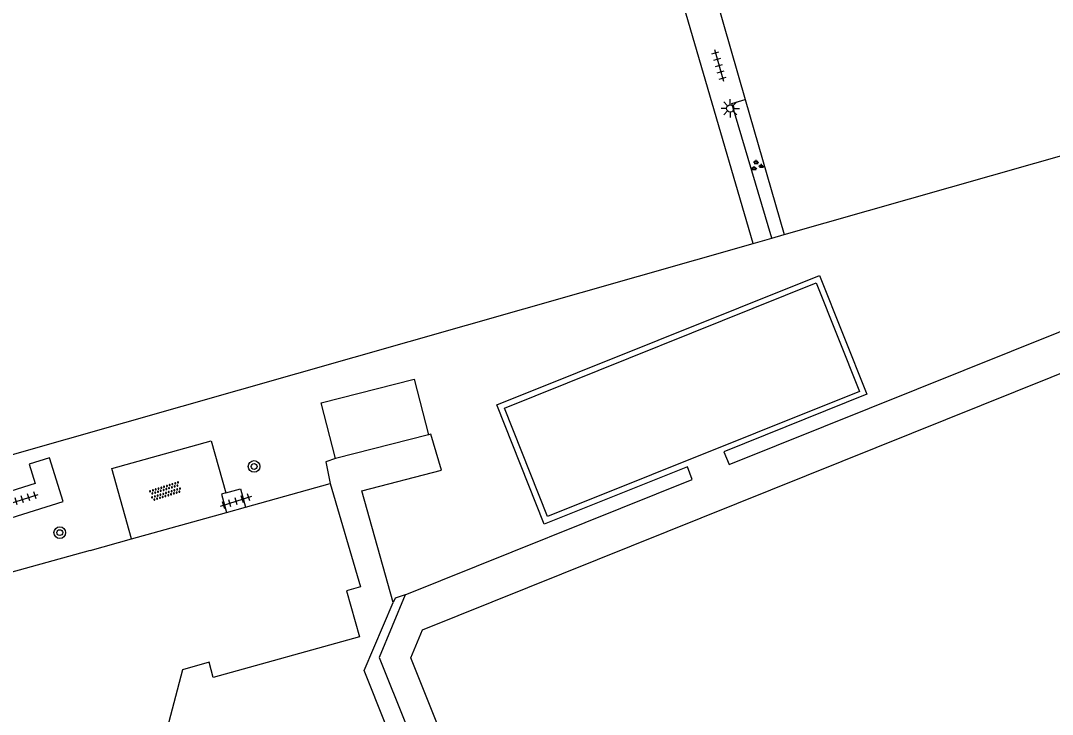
# Model space of a CAD drawing. Extents: x 137999 to 141000, y 397500 to 400501.
# Drawn here: x 138376.2 to 138446.7, y 399144.4 to 399191.9 of the extents above; entities that cross this region are included whole.
import ezdxf

# ---------------------------------------------------------------- set-up
doc = ezdxf.new("R2010")
doc.units = 0
for name, color, linetype in [('gg-afsc-hekwerk', 7, 'Continuous'), ('gg-bbg-bijgebouw', 7, 'Continuous'), ('gg-bbg-hoofdgebouw', 7, 'Continuous'), ('gg-knt-trap', 7, 'Continuous'), ('gg-knt-verharding', 7, 'Continuous'), ('gt-symb-boom', 7, 'Continuous'), ('gt-symb-groenvak', 7, 'Continuous'), ('gt-symb-lichtmast', 7, 'Continuous'), ('gt-symb-overige verharding', 7, 'Continuous'), ('gt-symb-tegel verharding', 7, 'Continuous')]:
    doc.layers.add(name, color=color, linetype=linetype)

# ---------------------------------------------------------------- blocks, each defined once
blk = doc.blocks.new('gt0-OVH')
at = {"layer": 'gt-symb-overige verharding'}
for points in [[(-0.972, 0.298), (-0.967, 0.308), (-0.965, 0.319), (-0.966, 0.33), (-0.971, 0.34), (-0.978, 0.348), (-0.988, 0.353), (-0.999, 0.355), (-1.01, 0.354), (-1.02, 0.349), (-1.028, 0.342), (-1.033, 0.332), (-1.035, 0.321), (-1.034, 0.31), (-1.029, 0.3), (-1.022, 0.292), (-1.012, 0.287), (-1.001, 0.285), (-0.99, 0.286), (-0.98, 0.291)], [(-0.872, 0.106), (-0.867, 0.116), (-0.865, 0.126), (-0.866, 0.137), (-0.871, 0.147), (-0.878, 0.156), (-0.888, 0.161), (-0.899, 0.163), (-0.91, 0.162), (-0.92, 0.157), (-0.928, 0.15), (-0.933, 0.14), (-0.935, 0.129), (-0.934, 0.118), (-0.929, 0.108), (-0.922, 0.1), (-0.912, 0.095), (-0.901, 0.092), (-0.89, 0.094), (-0.88, 0.098)], [(-0.772, 0.298), (-0.767, 0.308), (-0.765, 0.319), (-0.766, 0.33), (-0.771, 0.34), (-0.778, 0.348), (-0.788, 0.353), (-0.799, 0.355), (-0.81, 0.354), (-0.82, 0.349), (-0.828, 0.342), (-0.833, 0.332), (-0.835, 0.321), (-0.834, 0.31), (-0.829, 0.3), (-0.822, 0.292), (-0.812, 0.287), (-0.801, 0.285), (-0.79, 0.286), (-0.78, 0.291)], [(-0.672, 0.106), (-0.667, 0.116), (-0.665, 0.126), (-0.666, 0.137), (-0.671, 0.147), (-0.678, 0.156), (-0.688, 0.161), (-0.699, 0.163), (-0.71, 0.162), (-0.72, 0.157), (-0.728, 0.15), (-0.733, 0.14), (-0.735, 0.129), (-0.734, 0.118), (-0.729, 0.108), (-0.722, 0.1), (-0.712, 0.095), (-0.701, 0.092), (-0.69, 0.094), (-0.68, 0.098)], [(-0.572, 0.298), (-0.567, 0.308), (-0.565, 0.319), (-0.566, 0.33), (-0.571, 0.34), (-0.578, 0.348), (-0.588, 0.353), (-0.599, 0.355), (-0.61, 0.354), (-0.62, 0.349), (-0.628, 0.342), (-0.633, 0.332), (-0.635, 0.321), (-0.634, 0.31), (-0.629, 0.3), (-0.622, 0.292), (-0.612, 0.287), (-0.601, 0.285), (-0.59, 0.286), (-0.58, 0.291)], [(-0.472, 0.106), (-0.467, 0.116), (-0.465, 0.126), (-0.466, 0.137), (-0.471, 0.147), (-0.478, 0.156), (-0.488, 0.161), (-0.499, 0.163), (-0.51, 0.162), (-0.52, 0.157), (-0.528, 0.15), (-0.533, 0.14), (-0.535, 0.129), (-0.534, 0.118), (-0.529, 0.108), (-0.522, 0.1), (-0.512, 0.095), (-0.501, 0.092), (-0.49, 0.094), (-0.48, 0.098)], [(-0.372, 0.298), (-0.367, 0.308), (-0.365, 0.319), (-0.366, 0.33), (-0.371, 0.34), (-0.378, 0.348), (-0.388, 0.353), (-0.399, 0.355), (-0.41, 0.354), (-0.42, 0.349), (-0.428, 0.342), (-0.433, 0.332), (-0.435, 0.321), (-0.434, 0.31), (-0.429, 0.3), (-0.422, 0.292), (-0.412, 0.287), (-0.401, 0.285), (-0.39, 0.286), (-0.38, 0.291)], [(-0.272, 0.106), (-0.267, 0.116), (-0.265, 0.126), (-0.266, 0.137), (-0.271, 0.147), (-0.278, 0.156), (-0.288, 0.161), (-0.299, 0.163), (-0.31, 0.162), (-0.32, 0.157), (-0.328, 0.15), (-0.333, 0.14), (-0.335, 0.129), (-0.334, 0.118), (-0.329, 0.108), (-0.322, 0.1), (-0.312, 0.095), (-0.301, 0.092), (-0.29, 0.094), (-0.28, 0.098)], [(-0.172, 0.298), (-0.167, 0.308), (-0.165, 0.319), (-0.166, 0.33), (-0.171, 0.34), (-0.178, 0.348), (-0.188, 0.353), (-0.199, 0.355), (-0.21, 0.354), (-0.22, 0.349), (-0.228, 0.342), (-0.233, 0.332), (-0.235, 0.321), (-0.234, 0.31), (-0.229, 0.3), (-0.222, 0.292), (-0.212, 0.287), (-0.201, 0.285), (-0.19, 0.286), (-0.18, 0.291)], [(-0.072, 0.106), (-0.067, 0.116), (-0.065, 0.126), (-0.066, 0.137), (-0.071, 0.147), (-0.078, 0.156), (-0.088, 0.161), (-0.099, 0.163), (-0.11, 0.162), (-0.12, 0.157), (-0.128, 0.15), (-0.133, 0.14), (-0.135, 0.129), (-0.134, 0.118), (-0.129, 0.108), (-0.122, 0.1), (-0.112, 0.095), (-0.101, 0.092), (-0.09, 0.094), (-0.08, 0.098)], [(0.028, 0.298), (0.033, 0.308), (0.035, 0.319), (0.034, 0.33), (0.029, 0.34), (0.022, 0.348), (0.012, 0.353), (0.001, 0.355), (-0.01, 0.354), (-0.02, 0.349), (-0.028, 0.342), (-0.033, 0.332), (-0.035, 0.321), (-0.034, 0.31), (-0.029, 0.3), (-0.022, 0.292), (-0.012, 0.287), (-0.001, 0.285), (0.01, 0.286), (0.02, 0.291)], [(0.128, 0.106), (0.133, 0.116), (0.135, 0.126), (0.134, 0.137), (0.129, 0.147), (0.122, 0.156), (0.112, 0.161), (0.101, 0.163), (0.09, 0.162), (0.08, 0.157), (0.072, 0.15), (0.067, 0.14), (0.065, 0.129), (0.066, 0.118), (0.071, 0.108), (0.078, 0.1), (0.088, 0.095), (0.099, 0.092), (0.11, 0.094), (0.12, 0.098)], [(0.228, 0.298), (0.233, 0.308), (0.235, 0.319), (0.234, 0.33), (0.229, 0.34), (0.222, 0.348), (0.212, 0.353), (0.201, 0.355), (0.19, 0.354), (0.18, 0.349), (0.172, 0.342), (0.167, 0.332), (0.165, 0.321), (0.166, 0.31), (0.171, 0.3), (0.178, 0.292), (0.188, 0.287), (0.199, 0.285), (0.21, 0.286), (0.22, 0.291)], [(0.328, 0.106), (0.333, 0.116), (0.335, 0.126), (0.334, 0.137), (0.329, 0.147), (0.322, 0.156), (0.312, 0.161), (0.301, 0.163), (0.29, 0.162), (0.28, 0.157), (0.272, 0.15), (0.267, 0.14), (0.265, 0.129), (0.266, 0.118), (0.271, 0.108), (0.278, 0.1), (0.288, 0.095), (0.299, 0.092), (0.31, 0.094), (0.32, 0.098)], [(0.428, 0.298), (0.433, 0.308), (0.435, 0.319), (0.434, 0.33), (0.429, 0.34), (0.422, 0.348), (0.412, 0.353), (0.401, 0.355), (0.39, 0.354), (0.38, 0.349), (0.372, 0.342), (0.367, 0.332), (0.365, 0.321), (0.366, 0.31), (0.371, 0.3), (0.378, 0.292), (0.388, 0.287), (0.399, 0.285), (0.41, 0.286), (0.42, 0.291)], [(0.528, 0.106), (0.533, 0.116), (0.535, 0.126), (0.534, 0.137), (0.529, 0.147), (0.522, 0.156), (0.512, 0.161), (0.501, 0.163), (0.49, 0.162), (0.48, 0.157), (0.472, 0.15), (0.467, 0.14), (0.465, 0.129), (0.466, 0.118), (0.471, 0.108), (0.478, 0.1), (0.488, 0.095), (0.499, 0.092), (0.51, 0.094), (0.52, 0.098)], [(0.628, 0.298), (0.633, 0.308), (0.635, 0.319), (0.634, 0.33), (0.629, 0.34), (0.622, 0.348), (0.612, 0.353), (0.601, 0.355), (0.59, 0.354), (0.58, 0.349), (0.572, 0.342), (0.567, 0.332), (0.565, 0.321), (0.566, 0.31), (0.571, 0.3), (0.578, 0.292), (0.588, 0.287), (0.599, 0.285), (0.61, 0.286), (0.62, 0.291)], [(0.728, 0.106), (0.733, 0.116), (0.735, 0.126), (0.734, 0.137), (0.729, 0.147), (0.722, 0.156), (0.712, 0.161), (0.701, 0.163), (0.69, 0.162), (0.68, 0.157), (0.672, 0.15), (0.667, 0.14), (0.665, 0.129), (0.666, 0.118), (0.671, 0.108), (0.678, 0.1), (0.688, 0.095), (0.699, 0.092), (0.71, 0.094), (0.72, 0.098)], [(0.828, 0.298), (0.833, 0.308), (0.835, 0.319), (0.834, 0.33), (0.829, 0.34), (0.822, 0.348), (0.812, 0.353), (0.801, 0.355), (0.79, 0.354), (0.78, 0.349), (0.772, 0.342), (0.767, 0.332), (0.765, 0.321), (0.766, 0.31), (0.771, 0.3), (0.778, 0.292), (0.788, 0.287), (0.799, 0.285), (0.81, 0.286), (0.82, 0.291)], [(0.928, 0.106), (0.933, 0.116), (0.935, 0.126), (0.934, 0.137), (0.929, 0.147), (0.922, 0.156), (0.912, 0.161), (0.901, 0.163), (0.89, 0.162), (0.88, 0.157), (0.872, 0.15), (0.867, 0.14), (0.865, 0.129), (0.866, 0.118), (0.871, 0.108), (0.878, 0.1), (0.888, 0.095), (0.899, 0.092), (0.91, 0.094), (0.92, 0.098)], [(1.028, 0.298), (1.033, 0.308), (1.035, 0.319), (1.034, 0.33), (1.029, 0.34), (1.022, 0.348), (1.012, 0.353), (1.001, 0.355), (0.99, 0.354), (0.98, 0.349), (0.972, 0.342), (0.967, 0.332), (0.965, 0.321), (0.966, 0.31), (0.971, 0.3), (0.978, 0.292), (0.988, 0.287), (0.999, 0.285), (1.01, 0.286), (1.02, 0.291)], [(-0.972, -0.142), (-0.967, -0.132), (-0.965, -0.121), (-0.966, -0.11), (-0.971, -0.1), (-0.978, -0.092), (-0.988, -0.087), (-0.999, -0.085), (-1.01, -0.086), (-1.02, -0.091), (-1.028, -0.098), (-1.033, -0.108), (-1.035, -0.119), (-1.034, -0.13), (-1.029, -0.14), (-1.022, -0.148), (-1.012, -0.153), (-1.001, -0.155), (-0.99, -0.154), (-0.98, -0.149)], [(-0.872, -0.334), (-0.867, -0.324), (-0.865, -0.314), (-0.866, -0.303), (-0.871, -0.293), (-0.878, -0.284), (-0.888, -0.279), (-0.899, -0.277), (-0.91, -0.278), (-0.92, -0.283), (-0.928, -0.29), (-0.933, -0.3), (-0.935, -0.311), (-0.934, -0.322), (-0.929, -0.332), (-0.922, -0.34), (-0.912, -0.345), (-0.901, -0.348), (-0.89, -0.346), (-0.88, -0.342)], [(-0.772, -0.142), (-0.767, -0.132), (-0.765, -0.121), (-0.766, -0.11), (-0.771, -0.1), (-0.778, -0.092), (-0.788, -0.087), (-0.799, -0.085), (-0.81, -0.086), (-0.82, -0.091), (-0.828, -0.098), (-0.833, -0.108), (-0.835, -0.119), (-0.834, -0.13), (-0.829, -0.14), (-0.822, -0.148), (-0.812, -0.153), (-0.801, -0.155), (-0.79, -0.154), (-0.78, -0.149)], [(-0.672, -0.334), (-0.667, -0.324), (-0.665, -0.314), (-0.666, -0.303), (-0.671, -0.293), (-0.678, -0.284), (-0.688, -0.279), (-0.699, -0.277), (-0.71, -0.278), (-0.72, -0.283), (-0.728, -0.29), (-0.733, -0.3), (-0.735, -0.311), (-0.734, -0.322), (-0.729, -0.332), (-0.722, -0.34), (-0.712, -0.345), (-0.701, -0.348), (-0.69, -0.346), (-0.68, -0.342)], [(-0.572, -0.142), (-0.567, -0.132), (-0.565, -0.121), (-0.566, -0.11), (-0.571, -0.1), (-0.578, -0.092), (-0.588, -0.087), (-0.599, -0.085), (-0.61, -0.086), (-0.62, -0.091), (-0.628, -0.098), (-0.633, -0.108), (-0.635, -0.119), (-0.634, -0.13), (-0.629, -0.14), (-0.622, -0.148), (-0.612, -0.153), (-0.601, -0.155), (-0.59, -0.154), (-0.58, -0.149)], [(-0.472, -0.334), (-0.467, -0.324), (-0.465, -0.314), (-0.466, -0.303), (-0.471, -0.293), (-0.478, -0.284), (-0.488, -0.279), (-0.499, -0.277), (-0.51, -0.278), (-0.52, -0.283), (-0.528, -0.29), (-0.533, -0.3), (-0.535, -0.311), (-0.534, -0.322), (-0.529, -0.332), (-0.522, -0.34), (-0.512, -0.345), (-0.501, -0.348), (-0.49, -0.346), (-0.48, -0.342)], [(-0.372, -0.142), (-0.367, -0.132), (-0.365, -0.121), (-0.366, -0.11), (-0.371, -0.1), (-0.378, -0.092), (-0.388, -0.087), (-0.399, -0.085), (-0.41, -0.086), (-0.42, -0.091), (-0.428, -0.098), (-0.433, -0.108), (-0.435, -0.119), (-0.434, -0.13), (-0.429, -0.14), (-0.422, -0.148), (-0.412, -0.153), (-0.401, -0.155), (-0.39, -0.154), (-0.38, -0.149)], [(-0.272, -0.334), (-0.267, -0.324), (-0.265, -0.314), (-0.266, -0.303), (-0.271, -0.293), (-0.278, -0.284), (-0.288, -0.279), (-0.299, -0.277), (-0.31, -0.278), (-0.32, -0.283), (-0.328, -0.29), (-0.333, -0.3), (-0.335, -0.311), (-0.334, -0.322), (-0.329, -0.332), (-0.322, -0.34), (-0.312, -0.345), (-0.301, -0.348), (-0.29, -0.346), (-0.28, -0.342)], [(-0.172, -0.142), (-0.167, -0.132), (-0.165, -0.121), (-0.166, -0.11), (-0.171, -0.1), (-0.178, -0.092), (-0.188, -0.087), (-0.199, -0.085), (-0.21, -0.086), (-0.22, -0.091), (-0.228, -0.098), (-0.233, -0.108), (-0.235, -0.119), (-0.234, -0.13), (-0.229, -0.14), (-0.222, -0.148), (-0.212, -0.153), (-0.201, -0.155), (-0.19, -0.154), (-0.18, -0.149)], [(-0.072, -0.334), (-0.067, -0.324), (-0.065, -0.314), (-0.066, -0.303), (-0.071, -0.293), (-0.078, -0.284), (-0.088, -0.279), (-0.099, -0.277), (-0.11, -0.278), (-0.12, -0.283), (-0.128, -0.29), (-0.133, -0.3), (-0.135, -0.311), (-0.134, -0.322), (-0.129, -0.332), (-0.122, -0.34), (-0.112, -0.345), (-0.101, -0.348), (-0.09, -0.346), (-0.08, -0.342)], [(0.028, -0.142), (0.033, -0.132), (0.035, -0.121), (0.034, -0.11), (0.029, -0.1), (0.022, -0.092), (0.012, -0.087), (0.001, -0.085), (-0.01, -0.086), (-0.02, -0.091), (-0.028, -0.098), (-0.033, -0.108), (-0.035, -0.119), (-0.034, -0.13), (-0.029, -0.14), (-0.022, -0.148), (-0.012, -0.153), (-0.001, -0.155), (0.01, -0.154), (0.02, -0.149)], [(0.128, -0.334), (0.133, -0.324), (0.135, -0.314), (0.134, -0.303), (0.129, -0.293), (0.122, -0.284), (0.112, -0.279), (0.101, -0.277), (0.09, -0.278), (0.08, -0.283), (0.072, -0.29), (0.067, -0.3), (0.065, -0.311), (0.066, -0.322), (0.071, -0.332), (0.078, -0.34), (0.088, -0.345), (0.099, -0.348), (0.11, -0.346), (0.12, -0.342)], [(0.228, -0.142), (0.233, -0.132), (0.235, -0.121), (0.234, -0.11), (0.229, -0.1), (0.222, -0.092), (0.212, -0.087), (0.201, -0.085), (0.19, -0.086), (0.18, -0.091), (0.172, -0.098), (0.167, -0.108), (0.165, -0.119), (0.166, -0.13), (0.171, -0.14), (0.178, -0.148), (0.188, -0.153), (0.199, -0.155), (0.21, -0.154), (0.22, -0.149)], [(0.328, -0.334), (0.333, -0.324), (0.335, -0.314), (0.334, -0.303), (0.329, -0.293), (0.322, -0.284), (0.312, -0.279), (0.301, -0.277), (0.29, -0.278), (0.28, -0.283), (0.272, -0.29), (0.267, -0.3), (0.265, -0.311), (0.266, -0.322), (0.271, -0.332), (0.278, -0.34), (0.288, -0.345), (0.299, -0.348), (0.31, -0.346), (0.32, -0.342)], [(0.428, -0.142), (0.433, -0.132), (0.435, -0.121), (0.434, -0.11), (0.429, -0.1), (0.422, -0.092), (0.412, -0.087), (0.401, -0.085), (0.39, -0.086), (0.38, -0.091), (0.372, -0.098), (0.367, -0.108), (0.365, -0.119), (0.366, -0.13), (0.371, -0.14), (0.378, -0.148), (0.388, -0.153), (0.399, -0.155), (0.41, -0.154), (0.42, -0.149)], [(0.528, -0.334), (0.533, -0.324), (0.535, -0.314), (0.534, -0.303), (0.529, -0.293), (0.522, -0.284), (0.512, -0.279), (0.501, -0.277), (0.49, -0.278), (0.48, -0.283), (0.472, -0.29), (0.467, -0.3), (0.465, -0.311), (0.466, -0.322), (0.471, -0.332), (0.478, -0.34), (0.488, -0.345), (0.499, -0.348), (0.51, -0.346), (0.52, -0.342)], [(0.628, -0.142), (0.633, -0.132), (0.635, -0.121), (0.634, -0.11), (0.629, -0.1), (0.622, -0.092), (0.612, -0.087), (0.601, -0.085), (0.59, -0.086), (0.58, -0.091), (0.572, -0.098), (0.567, -0.108), (0.565, -0.119), (0.566, -0.13), (0.571, -0.14), (0.578, -0.148), (0.588, -0.153), (0.599, -0.155), (0.61, -0.154), (0.62, -0.149)], [(0.728, -0.334), (0.733, -0.324), (0.735, -0.314), (0.734, -0.303), (0.729, -0.293), (0.722, -0.284), (0.712, -0.279), (0.701, -0.277), (0.69, -0.278), (0.68, -0.283), (0.672, -0.29), (0.667, -0.3), (0.665, -0.311), (0.666, -0.322), (0.671, -0.332), (0.678, -0.34), (0.688, -0.345), (0.699, -0.348), (0.71, -0.346), (0.72, -0.342)], [(0.828, -0.142), (0.833, -0.132), (0.835, -0.121), (0.834, -0.11), (0.829, -0.1), (0.822, -0.092), (0.812, -0.087), (0.801, -0.085), (0.79, -0.086), (0.78, -0.091), (0.772, -0.098), (0.767, -0.108), (0.765, -0.119), (0.766, -0.13), (0.771, -0.14), (0.778, -0.148), (0.788, -0.153), (0.799, -0.155), (0.81, -0.154), (0.82, -0.149)], [(0.928, -0.334), (0.933, -0.324), (0.935, -0.314), (0.934, -0.303), (0.929, -0.293), (0.922, -0.284), (0.912, -0.279), (0.901, -0.277), (0.89, -0.278), (0.88, -0.283), (0.872, -0.29), (0.867, -0.3), (0.865, -0.311), (0.866, -0.322), (0.871, -0.332), (0.878, -0.34), (0.888, -0.345), (0.899, -0.348), (0.91, -0.346), (0.92, -0.342)], [(1.028, -0.142), (1.033, -0.132), (1.035, -0.121), (1.034, -0.11), (1.029, -0.1), (1.022, -0.092), (1.012, -0.087), (1.001, -0.085), (0.99, -0.086), (0.98, -0.091), (0.972, -0.098), (0.967, -0.108), (0.965, -0.119), (0.966, -0.13), (0.971, -0.14), (0.978, -0.148), (0.988, -0.153), (0.999, -0.155), (1.01, -0.154), (1.02, -0.149)]]:
    blk.add_lwpolyline(points, close=True, dxfattribs=at)
blk = doc.blocks.new('gt0-TEG1')
at = {"layer": 'gt-symb-tegel verharding'}
for p, q in [((-1.125, 0), (1.125, 0)), ((-0.9, -0.25), (-0.9, 0.25)), ((-0.45, -0.25), (-0.45, 0.25)), ((0, -0.25), (0, 0.25)), ((0.45, -0.25), (0.45, 0.25)), ((0.9, -0.25), (0.9, 0.25))]:
    blk.add_line(p, q, dxfattribs=at)
blk = doc.blocks.new('gt0-BOOM')
at = {"layer": 'gt-symb-boom'}
for radius in [0.4, 0.2]:
    blk.add_circle((0, 0), radius, dxfattribs=at)
blk = doc.blocks.new('gt0-GRVAK')
at = {"layer": 'gt-symb-groenvak'}
for p, q in [((-0.11, 0.189), (-0.228, 0.24)), ((-0.182, 0.153), (0.088, 0.153)), ((-0.091, 0.211), (-0.156, 0.322)), ((-0.047, 0.214), (-0.047, 0.393)), ((-0.004, 0.211), (0.061, 0.322)), ((0.015, 0.189), (0.133, 0.24)), ((0.262, -0.052), (0.197, 0.059)), ((0.305, -0.049), (0.305, 0.13)), ((0.349, -0.052), (0.414, 0.059)), ((-0.245, -0.228), (-0.363, -0.177)), ((-0.318, -0.264), (-0.047, -0.264)), ((-0.226, -0.206), (-0.291, -0.095)), ((-0.183, -0.203), (-0.183, -0.024)), ((-0.139, -0.206), (-0.074, -0.095)), ((-0.12, -0.228), (-0.002, -0.177)), ((0.243, -0.074), (0.125, -0.023)), ((0.17, -0.11), (0.441, -0.11)), ((0.368, -0.074), (0.486, -0.023))]:
    blk.add_line(p, q, dxfattribs=at)
blk = doc.blocks.new('gt0-LMAST')
at = {"layer": 'gt-symb-lichtmast'}
for p, q in [((-0.182, 0.173), (-0.447, 0.438)), ((-0.005, 0.246), (-0.005, 0.621)), ((0.172, 0.173), (0.437, 0.438)), ((-0.255, -0.004), (-0.63, -0.004)), ((-0.182, -0.181), (-0.447, -0.446)), ((-0.005, -0.254), (-0.005, -0.629)), ((0.437, -0.446), (0.172, -0.181)), ((0.245, -0.004), (0.62, -0.004))]:
    blk.add_line(p, q, dxfattribs=at)
blk.add_circle((-0.005, -0.004), 0.25, dxfattribs=at)

msp = doc.modelspace()

# ---------------------------------------------------------------- linework, layer by layer
at = {"layer": 'gg-afsc-hekwerk'}
for p, q in [((138420.584, 399204.366), (138425.725, 399186.496)), ((138428.382, 399177.262), (138476.539, 399190.988)), ((138425.725, 399186.496), (138428.382, 399177.262)), ((138427.539, 399177.021), (138428.382, 399177.262)), ((138375.436, 399162.17), (138426.269, 399176.659)), ((138426.269, 399176.659), (138427.539, 399177.021))]:
    msp.add_line(p, q, dxfattribs=at)
msp.add_lwpolyline([(138426.269, 399176.659), (138416.081, 399211.572), (138365.416, 399197.088), (138375.436, 399162.17)], dxfattribs=at)
at = {"layer": 'gg-bbg-bijgebouw'}
msp.add_line((138404.045, 399163.563), (138397.686, 399161.929), dxfattribs=at)
msp.add_lwpolyline([(138397.686, 399161.929), (138396.708, 399165.735), (138403.067, 399167.369), (138404.045, 399163.563)], dxfattribs=at)
at = {"layer": 'gg-bbg-hoofdgebouw'}
for p, q in [((138391.547, 399158.603), (138397.322, 399160.212)), ((138383.73, 399156.426), (138390.247, 399158.241)), ((138390.247, 399158.241), (138391.547, 399158.603)), ((138380.91, 399155.64), (138383.73, 399156.426)), ((138380.91, 399155.64), (138375.394, 399154.104))]:
    msp.add_line(p, q, dxfattribs=at)
for points in [[(138397.322, 399160.212), (138399.398, 399153.144), (138398.455, 399152.867), (138399.332, 399149.736)], [(138399.332, 399149.736), (138389.331, 399146.956), (138389.044, 399147.987), (138387.223, 399147.48), (138385.449, 399140.704)]]:
    msp.add_lwpolyline(points, dxfattribs=at)
at = {"layer": 'gg-knt-trap'}
for points in [[(138402.465, 399152.605), (138400.675, 399148.322), (138408.212, 399129.528), (138407.745, 399129.335)], [(138402.465, 399152.605), (138401.766, 399152.364), (138401.649, 399152.071)], [(138406.98, 399129.069), (138399.657, 399147.427), (138401.649, 399152.071)]]:
    msp.add_lwpolyline(points, dxfattribs=at)
at = {"layer": 'gg-knt-verharding'}
msp.add_line((138401.649, 399152.071), (138399.502, 399159.732), dxfattribs=at)
for points in [[(138402.465, 399152.605), (138422.1, 399160.495), (138421.763, 399161.374), (138411.964, 399157.437), (138408.723, 399165.616), (138430.803, 399174.465), (138434.04, 399166.34), (138424.26, 399162.387), (138424.617, 399161.533), (138456.772, 399174.442), (138455.5, 399177.627), (138484.442, 399189.254)], [(138427.539, 399177.021), (138424.802, 399186.222), (138425.725, 399186.496)], [(138412.204, 399157.96), (138409.246, 399165.388), (138430.572, 399173.95), (138433.531, 399166.521), (138412.204, 399157.96)], [(138402.84, 399148.3), (138403.646, 399150.211), (138456.176, 399171.331), (138492.795, 399079.866), (138438.899, 399058.203), (138402.84, 399148.3)], [(138383.73, 399156.426), (138382.39, 399161.239), (138389.195, 399163.134), (138390.187, 399159.573)], [(138399.502, 399159.732), (138404.945, 399161.131), (138404.215, 399163.592), (138404.045, 399163.563)], [(138374.328, 399157.503), (138379.074, 399158.991), (138378.136, 399161.981), (138376.732, 399161.541), (138377.148, 399160.212), (138373.808, 399159.164)], [(138397.686, 399161.929), (138397.029, 399161.705), (138397.322, 399160.212)], [(138390.187, 399159.573), (138391.198, 399159.854), (138391.547, 399158.603)], [(138390.187, 399159.573), (138389.898, 399159.492), (138390.247, 399158.241)]]:
    msp.add_lwpolyline(points, dxfattribs=at)

# ---------------------------------------------------------------- block references
at = {"layer": 'gt-symb-boom'}
for p in [(138392.125, 399161.388), (138378.835, 399156.86)]:
    msp.add_blockref('gt0-BOOM', p, dxfattribs=at)
at = {"layer": 'gt-symb-groenvak'}
msp.add_blockref('gt0-GRVAK', (138426.521, 399181.974), dxfattribs=at)
at = {"layer": 'gt-symb-lichtmast'}
msp.add_blockref('gt0-LMAST', (138424.703, 399185.9), dxfattribs=at)
at = {"layer": 'gt-symb-overige verharding', "rotation": 17.583097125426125}
msp.add_blockref('gt0-OVH', (138386.065, 399159.691), dxfattribs=at)
at = {"layer": 'gt-symb-tegel verharding'}
for p, rotation in [((138423.93, 399188.833), -74.21205294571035), ((138376.278, 399159.134), 17.583097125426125), ((138390.897, 399159.01), 17.58309712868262)]:
    msp.add_blockref('gt0-TEG1', p, dxfattribs=dict(at, rotation=rotation))

doc.saveas('drawing.dxf')
